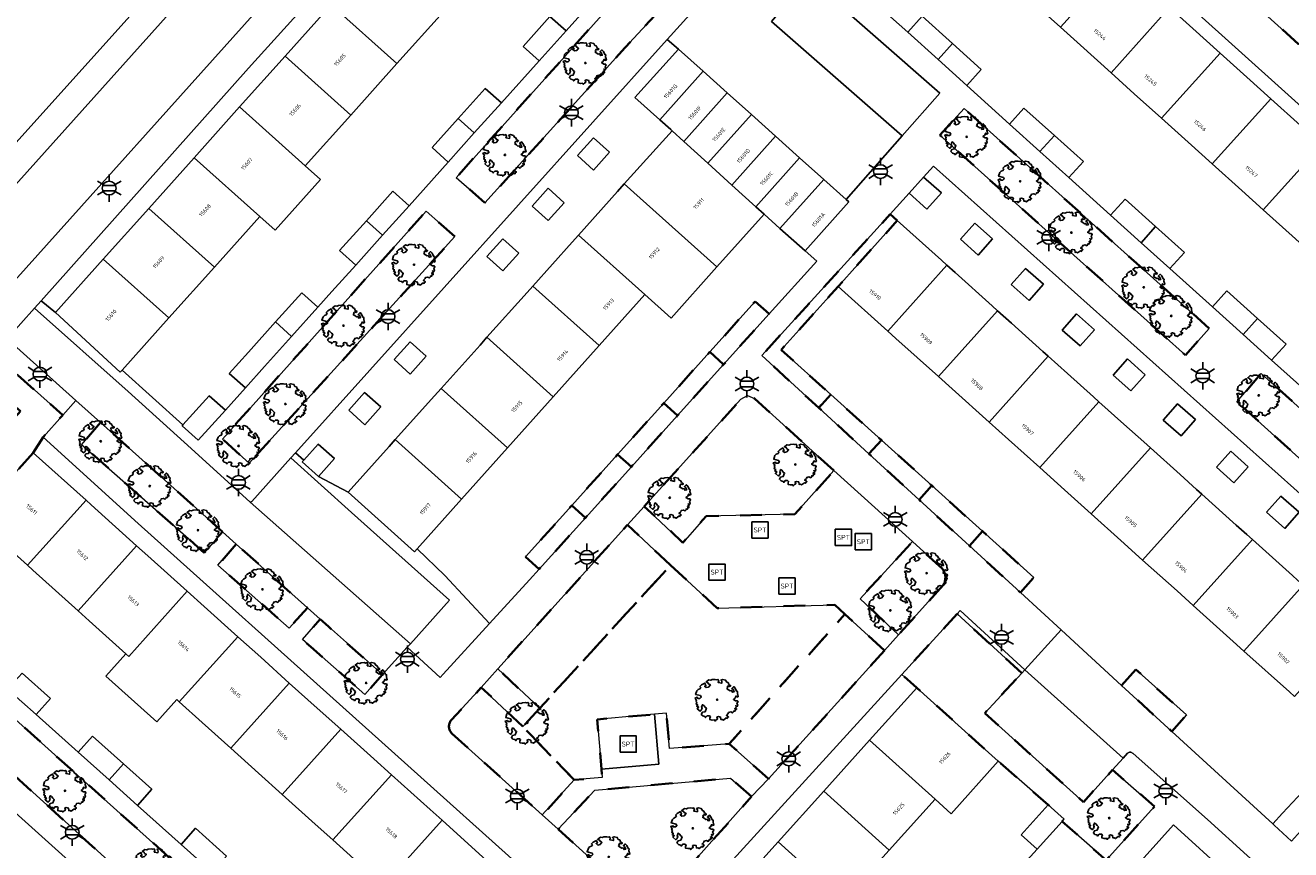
# Model space of a CAD drawing. Extents: x 105780 to 185197, y 477999 to 525027.
# Tile 242 of 562: x 107559 to 107677, y 478509 to 478586. Entities that reach past the tile are written whole.
import ezdxf
from ezdxf.enums import TextEntityAlignment as Align

# ---------------------------------------------------------------- set-up
doc = ezdxf.new("R2010")
doc.units = 0
doc.linetypes.add('XX-HIDDEN', pattern=[4, 2, -2])
for name, color, linetype, lineweight in [('B-GV-GR-BOOM-S', 252, 'Continuous', 25), ('B-GV-GR-MATERIAALGRENS-G', 252, 'XX-HIDDEN', 35), ('B-RO-IE-MEUBILAIR_WEGMEUBILAIR-S', 252, 'Continuous', 25), ('B-RO-IE-TERREINAFSCHEIDING_KUNSTMATIG_SCHUTTING-G', 252, 'IE-TERREINAFSCHEIDING-KUNSTMATIG-DICHT', 18), ('B-XX-KG-KADASTRAAL_BEBOUWING-G', 252, 'Continuous', 20), ('B1-WE-OG-BEBOUWING-T18', 7, 'Continuous', 18), ('B1-WE-OG-TERREIN_ERF-GV', 252, 'Continuous', 18), ('B1-WE-VH-VERHARDING_ASFALT-GV', 252, 'Continuous', 18), ('B1-WE-VH-VERHARDING_BETONSTRAATSTEEN-GV', 252, 'Continuous', 18), ('B1-WE-VH-VERHARDING_STRAATBAKSTEEN-GV', 252, 'Continuous', 18), ('B1-WE-VH-VERHARDING_TEGEL-GV', 252, 'Continuous', 18)]:
    doc.layers.add(name, color=color, linetype=linetype, lineweight=lineweight)
doc.styles.add('NLCS-ISO', font='NLCS-ISO.ttf')
doc.styles.add('NLCS-ISO-M200-T18', font='NLCS-ISO.ttf', dxfattribs={"height": 0.36})
doc.linetypes.add('IE-TERREINAFSCHEIDING-KUNSTMATIG-DICHT', pattern='A,8,-1,[82,NLCS.SHX,S=0.75,R=90,X=0,Y=0],-1', length=10)

# ---------------------------------------------------------------- blocks, each defined once
blk = doc.blocks.new('B-SIE-WEG_LICHTMAST-SO')
at = {"ltscale": 0.1}
for p, q in [((0, 1.27), (0, 2.53)), ((-1.1, 0.63), (-2.19, 1.27)), ((1.1, 0.63), (2.19, 1.27)), ((-1.1, -0.63), (-2.19, -1.27)), ((0, -1.27), (0, -2.53)), ((1.1, -0.63), (2.19, -1.27))]:
    blk.add_line(p, q, dxfattribs=at)
at = {"flags": 128}
for points in [[(-1.16, 0.5), (1.16, 0.5)], [(-1.16, -0.5), (1.16, -0.5)]]:
    blk.add_lwpolyline(points, dxfattribs=at)
at = {"ltscale": 0.1}
blk.add_circle((0, 0), 1.27, dxfattribs=at)
at = {"style": 'NLCS-ISO'}
blk.add_attdef('TYPE', text='', height=1.8, dxfattribs=at).set_placement((0, 2.53), align=Align.BOTTOM_CENTER)
blk = doc.blocks.new('SIE-WEG_SPEELTOESTEL-SO')
at = {"flags": 128}
blk.add_lwpolyline([(-0.75, -0.75), (0.75, -0.75), (0.75, 0.75), (-0.75, 0.75)], close=True, dxfattribs=at)
at = {"style": 'NLCS-ISO'}
blk.add_text('SPT', height=0.45, dxfattribs=at).set_placement((0, 0), align=Align.MIDDLE_CENTER)
blk = doc.blocks.new('B-SGR-BOOM_06')
at = {"linetype": 'Continuous', "flags": 128}
blk.add_lwpolyline([(1.08, 1.41), (1.01, 1.58), (0.88, 1.63), (0.78, 1.81), (0.51, 1.88), (0.34, 1.81), (0.44, 1.71), (0.43, 1.52), (0.09, 1.59), (0.14, 1.73), (0.07, 1.88), (-0.06, 1.84), (-0.19, 1.88), (-0.46, 1.86), (-0.6, 1.79), (-0.78, 1.83), (-1.02, 1.64), (-0.85, 1.56), (-0.8, 1.46), (-0.63, 1.37), (-0.8, 1.16), (-1.02, 1.11), (-1.17, 1.24), (-1.05, 1.29), (-1.15, 1.54), (-1.45, 1.37), (-1.6, 1.21), (-1.52, 1.14), (-1.6, 1.01), (-1.77, 0.94), (-1.89, 0.82), (-2, 0.49), (-1.55, 0.37), (-1.48, 0.22), (-1.6, 0.12), (-1.8, 0.12), (-1.84, 0.22), (-2.04, 0.15), (-1.9, -0.07), (-1.97, -0.15), (-1.89, -0.22), (-1.95, -0.4), (-1.81, -0.47), (-1.89, -0.62), (-1.77, -0.64), (-1.72, -0.68), (-1.85, -0.84), (-1.57, -1.07), (-1.47, -0.97), (-1.38, -0.79), (-1.45, -0.7), (-1.37, -0.47), (-1.25, -0.54), (-1.12, -0.7), (-1, -0.8), (-1.12, -1.12), (-1.37, -1.17), (-1.47, -1.36), (-1.33, -1.51), (-1.13, -1.56), (-1.11, -1.61), (-1.08, -1.66), (-0.93, -1.49), (-0.73, -1.49), (-0.63, -1.56), (-0.68, -1.71), (-0.68, -1.84), (-0.46, -1.89), (-0.24, -1.88), (-0.19, -1.98), (-0.09, -1.86), (0.04, -1.79), (-0.02, -1.6), (0.11, -1.56), (0.31, -1.61), (0.34, -1.84), (0.46, -1.83), (0.58, -1.89), (0.83, -1.69), (0.95, -1.74), (0.93, -1.66), (1.06, -1.59), (0.96, -1.49), (0.85, -1.46), (1.03, -1.29), (1.05, -1.19), (1.26, -1.14), (1.42, -1.22), (1.51, -1.12), (1.51, -1.05), (1.65, -1.05), (1.65, -0.95), (1.78, -0.91), (1.78, -0.82), (1.63, -0.82), (1.82, -0.64), (1.7, -0.57), (1.85, -0.62), (1.9, -0.5), (1.82, -0.37), (1.93, -0.18), (1.87, -0.1), (1.7, -0.1), (1.5, 0.03), (1.63, 0.12), (1.75, 0.34), (1.82, 0.24), (1.95, 0.29), (1.87, 0.57), (1.88, 0.75), (1.8, 0.79), (1.67, 1.06), (1.53, 1.21), (1.35, 1.04), (1.47, 0.97), (1.57, 0.72), (1.41, 0.69), (1.33, 0.85), (1.2, 0.82), (1.06, 0.92), (0.9, 1.01), (0.98, 1.07), (0.93, 1.17), (1.01, 1.27), (1.15, 1.22), (1.26, 1.29)], close=True, dxfattribs=at)
blk.add_circle((0, 0), 0.06)
at = {"style": 'NLCS-ISO'}
blk.add_attdef('SOORT', text='', height=0.3, dxfattribs=at).set_placement((0, -0.36), align=Align.TOP_CENTER)

msp = doc.modelspace()

# ---------------------------------------------------------------- linework, layer by layer
at = {"layer": 'B-GV-GR-MATERIAALGRENS-G', "flags": 128}
for points in [[(107662.36, 478604.46), (107658.868, 478600.581), (107681.176, 478580.522), (107684.656, 478584.389)], [(107622.582, 478591.899), (107619.755, 478594.418), (107599.344, 478571.643), (107602.019, 478569.309), (107614.981, 478583.677)], [(107669.021, 478557.703), (107646.35, 478578.04), (107644.116, 478575.575), (107666.834, 478555.22)], [(107599.226, 478566.187), (107596.584, 478568.545), (107577.728, 478547.455), (107580.194, 478545.222)], [(107640.167, 478567.672), (107639.515, 478568.258), (107627.632, 478555.179), (107632.899, 478550.352), (107634.015, 478551.578), (107629.426, 478555.712), (107634.692, 478561.576)], [(107628.31, 478559.04), (107627.027, 478560.199), (107622.815, 478555.514), (107624.1, 478554.369)], [(107560.221, 478546.196), (107561.141, 478547.635), (107562.946, 478549.671), (107556.519, 478555.392), (107554.99, 478553.644), (107554.938, 478553.586), (107559.033, 478550.025), (107544.36, 478533.627), (107540.295, 478537.171), (107538.59, 478535.268), (107545.046, 478529.521), (107548.156, 478532.995), (107549.488, 478534.483), (107554.8, 478540.169)], [(107624.1, 478554.369), (107622.815, 478555.514), (107618.555, 478550.775), (107619.826, 478549.627)], [(107697.521, 478532.231), (107673.848, 478553.536), (107671.594, 478550.906), (107695.21, 478529.549)], [(107619.826, 478549.627), (107618.555, 478550.775), (107614.296, 478546.038), (107615.567, 478544.901)], [(107634.295, 478544.535), (107626.954, 478551.217), (107626.306, 478551.487), (107625.693, 478551.138), (107616.764, 478541.232), (107620.338, 478537.869), (107622.484, 478540.325), (107630.692, 478540.494)], [(107634.015, 478551.578), (107632.899, 478550.352), (107637.542, 478546.097), (107638.696, 478547.362)], [(107566.46, 478548.983), (107564.698, 478546.937), (107575.123, 478537.77), (107576.044, 478536.93), (107577.735, 478538.877), (107576.801, 478539.714)], [(107638.696, 478547.362), (107637.542, 478546.097), (107642.19, 478541.838), (107643.377, 478543.145)], [(107615.567, 478544.901), (107614.296, 478546.038), (107610.045, 478541.31), (107611.313, 478540.181)], [(107643.377, 478543.145), (107642.19, 478541.838), (107646.842, 478537.575), (107648.058, 478538.928)], [(107611.313, 478540.181), (107610.045, 478541.31), (107605.766, 478536.55), (107607.02, 478535.418)], [(107619.188, 478535.789), (107615.207, 478539.52), (107603.198, 478526.198), (107607.082, 478522.549)], [(107648.058, 478538.928), (107646.842, 478537.575), (107651.561, 478533.25), (107652.813, 478534.644)], [(107579.001, 478537.742), (107577.3, 478535.785), (107583.898, 478529.974), (107585.596, 478531.832)], [(107635.317, 478531.254), (107634.376, 478532.118), (107623.514, 478531.816), (107619.188, 478535.789), (107607.082, 478522.549), (107605.528, 478520.861), (107610.28, 478515.92), (107612.858, 478516.135), (107612.794, 478516.899), (107612.409, 478521.522), (107617.697, 478521.99), (107618.81, 478522.088), (107619.092, 478518.816), (107624.62, 478519.267)], [(107587.531, 478530.109), (107586.774, 478530.783), (107585.124, 478528.909), (107585.902, 478528.225), (107590.907, 478523.825), (107592.525, 478525.664)], [(107638.979, 478527.889), (107635.317, 478531.254), (107624.62, 478519.267), (107628.257, 478516.012)], [(107651.686, 478525.808), (107645.707, 478531.292), (107640.592, 478525.684), (107641.978, 478524.435), (107648.031, 478518.979), (107649.517, 478517.64), (107654.122, 478513.615), (107655.604, 478512.281), (107655.419, 478512.076), (107659.493, 478508.479), (107663.964, 478513.462), (107660.082, 478516.85), (107657.403, 478513.857), (107648.262, 478522.105)], [(107572.809, 478508.754), (107555.534, 478524.236), (107549.123, 478530.072), (107546.53, 478527.138), (107570.149, 478505.748)], [(107662.249, 478526.143), (107660.925, 478524.669), (107665.57, 478520.412), (107666.93, 478521.926)]]:
    msp.add_lwpolyline(points, close=True, dxfattribs=at)
for points in [[(107644.325, 478535.469), (107641.573, 478537.97), (107636.728, 478532.684), (107640.29, 478529.356), (107644.424, 478533.942)], [(107605.528, 478520.861), (107601.677, 478524.476), (107598.889, 478521.45)], [(107598.962, 478520.221), (107607.323, 478512.679), (107610.28, 478515.92), (107605.528, 478520.861)], [(107626.69, 478514.371), (107624.732, 478516.089), (107612.169, 478514.958), (107608.805, 478511.348), (107616.573, 478504.334)], [(107617.86, 478504.448), (107626.69, 478514.371)]]:
    msp.add_lwpolyline(points, dxfattribs=at)
for points in [[(107644.424, 478533.942, 0.3175975), (107644.325, 478535.469)], [(107598.889, 478521.45, 0.3865311), (107598.962, 478520.221)]]:
    msp.add_lwpolyline(points, format="xyb", dxfattribs=at)
at = {"layer": 'B-RO-IE-TERREINAFSCHEIDING_KUNSTMATIG_SCHUTTING-G', "flags": 128}
msp.add_lwpolyline([(107645.707, 478531.292), (107651.686, 478525.808), (107651.97, 478526.118), (107645.991, 478531.602)], close=True, dxfattribs=at)
at = {"layer": 'B-XX-KG-KADASTRAAL_BEBOUWING-G', "flags": 128}
for points in [[(107660.689, 478591.597), (107657.577, 478594.401), (107655.935, 478595.88), (107650.509, 478589.857), (107652.151, 478588.378), (107655.264, 478585.573)], [(107592.066, 478592.408), (107587.795, 478587.642), (107593.867, 478582.201), (107598.138, 478586.967)], [(107665.37, 478587.38), (107662.551, 478589.92), (107660.689, 478591.597), (107655.264, 478585.573), (107657.125, 478583.897), (107659.944, 478581.357)], [(107611.966, 478587.955), (107610.477, 478589.292), (107608.027, 478586.563), (107609.517, 478585.228)], [(107587.795, 478587.642), (107583.524, 478582.875), (107589.596, 478577.434), (107593.867, 478582.201)], [(107670.051, 478583.164), (107667.525, 478585.439), (107665.37, 478587.38), (107659.944, 478581.357), (107662.099, 478579.416), (107664.624, 478577.14)], [(107609.517, 478585.228), (107608.027, 478586.563), (107605.543, 478583.797), (107607.032, 478582.46)], [(107641.131, 478585.114), (107643.948, 478582.572), (107645.286, 478584.058), (107642.47, 478586.599)], [(107622.198, 478581.487), (107619.911, 478583.536), (107615.899, 478579.058), (107618.186, 478577.009)], [(107645.286, 478584.058), (107643.948, 478582.572), (107646.6, 478580.18), (107647.939, 478581.665)], [(107583.524, 478582.875), (107579.32, 478578.184), (107585.392, 478572.743), (107589.596, 478577.434)], [(107674.732, 478578.947), (107672.5, 478580.957), (107670.051, 478583.164), (107664.624, 478577.14), (107667.073, 478574.934), (107669.305, 478572.923)], [(107624.432, 478579.485), (107622.198, 478581.487), (107618.186, 478577.009), (107619.204, 478576.097), (107619.325, 478575.989), (107620.413, 478575)], [(107603.541, 478578.573), (107602.052, 478579.91), (107599.542, 478577.115), (107601.033, 478575.779)], [(107626.667, 478577.484), (107624.432, 478579.485), (107620.413, 478575), (107622.632, 478572.982)], [(107679.45, 478574.695), (107677.474, 478576.476), (107674.732, 478578.947), (107669.305, 478572.923), (107672.047, 478570.453), (107674.023, 478568.672)], [(107585.392, 478572.743), (107579.32, 478578.184), (107575.115, 478573.491), (107581.187, 478568.05), (107582.602, 478566.782), (107586.807, 478571.475)], [(107628.9, 478575.482), (107626.667, 478577.484), (107622.632, 478572.982), (107624.851, 478570.964)], [(107650.557, 478576.586), (107653.373, 478574.062), (107654.711, 478575.547), (107651.893, 478578.074)], [(107601.033, 478575.779), (107599.542, 478577.115), (107597.125, 478574.423), (107598.614, 478573.086)], [(107612.068, 478572.347), (107613.546, 478573.992), (107612.056, 478575.33), (107610.578, 478573.685)], [(107624.851, 478570.964), (107622.632, 478572.982), (107620.413, 478575), (107619.325, 478575.989), (107614.912, 478571.063), (107623.484, 478563.384), (107627.856, 478568.264), (107627.082, 478568.959)], [(107631.135, 478573.481), (107628.9, 478575.482), (107624.851, 478570.964), (107627.082, 478568.959)], [(107654.711, 478575.547), (107653.373, 478574.062), (107656.051, 478571.66), (107657.387, 478573.148)], [(107684.167, 478570.445), (107682.447, 478571.995), (107679.45, 478574.695), (107674.023, 478568.672), (107677.021, 478565.972), (107678.741, 478564.422)], [(107575.115, 478573.491), (107570.911, 478568.799), (107576.983, 478563.359), (107581.187, 478568.05)], [(107633.369, 478571.479), (107631.135, 478573.481), (107627.082, 478568.959), (107627.856, 478568.264), (107629.315, 478566.956)], [(107642.597, 478571.698), (107641.265, 478570.206), (107642.913, 478568.734), (107644.245, 478570.226)], [(107594.99, 478569.051), (107593.501, 478570.388), (107591.056, 478567.665), (107592.546, 478566.33)], [(107607.874, 478567.679), (107609.352, 478569.324), (107607.862, 478570.662), (107606.384, 478569.017)], [(107614.912, 478571.063), (107614.284, 478570.361), (107610.674, 478566.332), (107616.811, 478560.834), (107619.245, 478558.653), (107623.484, 478563.384)], [(107635.445, 478569.619), (107633.369, 478571.479), (107629.315, 478566.956), (107631.639, 478564.874), (107635.692, 478569.398)], [(107659.904, 478568.171), (107662.734, 478565.629), (107664.073, 478567.115), (107661.242, 478569.658)], [(107570.911, 478568.799), (107566.707, 478564.108), (107572.779, 478558.667), (107576.983, 478563.359)], [(107592.546, 478566.33), (107591.056, 478567.665), (107588.566, 478564.893), (107590.055, 478563.556)], [(107644.764, 478563.544), (107644.258, 478563.997), (107640.167, 478567.672), (107634.692, 478561.576), (107639.288, 478557.448)], [(107646.014, 478565.952), (107647.662, 478564.48), (107648.994, 478565.972), (107647.346, 478567.444)], [(107664.073, 478567.115), (107662.734, 478565.629), (107665.393, 478563.24), (107666.731, 478564.726)], [(107603.68, 478563.01), (107605.158, 478564.655), (107603.668, 478565.993), (107602.19, 478564.348)], [(107610.674, 478566.332), (107610.096, 478565.687), (107606.436, 478561.601), (107612.573, 478556.103), (107616.811, 478560.834)], [(107566.707, 478564.108), (107562.277, 478559.164), (107568.274, 478553.64), (107568.441, 478553.826), (107572.779, 478558.667)], [(107649.452, 478559.334), (107648.942, 478559.792), (107645.519, 478562.865), (107644.764, 478563.544), (107639.288, 478557.448), (107640.044, 478556.769), (107643.975, 478553.238)], [(107650.71, 478561.76), (107652.358, 478560.288), (107653.69, 478561.78), (107652.042, 478563.252)], [(107586.558, 478559.662), (107585.069, 478560.999), (107582.638, 478558.291), (107584.128, 478556.956)], [(107606.436, 478561.601), (107605.909, 478561.013), (107602.197, 478556.871), (107608.334, 478551.373), (107612.573, 478556.103)], [(107669.325, 478559.693), (107672.169, 478557.128), (107673.507, 478558.614), (107670.665, 478561.177)], [(107654.138, 478555.125), (107653.651, 478555.562), (107650.722, 478558.193), (107649.452, 478559.334), (107643.975, 478553.238), (107645.247, 478552.096), (107648.662, 478549.028)], [(107655.432, 478557.545), (107657.08, 478556.073), (107658.412, 478557.565), (107656.764, 478559.037)], [(107673.507, 478558.614), (107672.169, 478557.128), (107674.805, 478554.751), (107676.145, 478556.235)], [(107584.128, 478556.956), (107582.638, 478558.291), (107580.135, 478555.504), (107578.362, 478553.529), (107579.851, 478552.192), (107581.624, 478554.167)], [(107595.112, 478553.472), (107596.59, 478555.117), (107595.1, 478556.455), (107593.622, 478554.81)], [(107602.197, 478556.871), (107601.561, 478556.16), (107597.959, 478552.14), (107604.096, 478546.642), (107608.334, 478551.373)], [(107658.826, 478550.915), (107658.327, 478551.363), (107655.925, 478553.52), (107654.138, 478555.125), (107648.662, 478549.028), (107650.45, 478547.423), (107653.35, 478544.819)], [(107660.129, 478553.369), (107661.776, 478551.911), (107663.102, 478553.409), (107661.455, 478554.867)], [(107590.898, 478548.781), (107592.376, 478550.426), (107590.886, 478551.764), (107589.408, 478550.119)], [(107597.959, 478552.14), (107597.353, 478551.464), (107593.721, 478547.409), (107599.858, 478541.911), (107604.096, 478546.642)], [(107578, 478550.132), (107576.511, 478551.469), (107574.078, 478548.761), (107574.003, 478548.677), (107575.492, 478547.34)], [(107663.588, 478546.638), (107662.977, 478547.186), (107661.128, 478548.847), (107658.826, 478550.915), (107653.35, 478544.819), (107655.652, 478542.751), (107658.111, 478540.542)], [(107664.784, 478549.198), (107666.435, 478547.759), (107667.749, 478549.266), (107666.098, 478550.705)], [(107585.273, 478545.516), (107585.12, 478545.346), (107586.61, 478544.008), (107588.088, 478545.653), (107586.598, 478546.991)], [(107593.721, 478547.409), (107593.146, 478546.767), (107589.349, 478542.529), (107595.486, 478537.031), (107595.734, 478537.307), (107599.858, 478541.911)], [(107565.106, 478541.803), (107560.221, 478546.196), (107554.8, 478540.169), (107559.685, 478535.776)], [(107668.349, 478542.362), (107667.864, 478542.797), (107666.331, 478544.174), (107663.588, 478546.638), (107658.111, 478540.542), (107660.855, 478538.078), (107662.873, 478536.266)], [(107669.701, 478544.842), (107671.297, 478543.411), (107672.632, 478544.9), (107671.036, 478546.331)], [(107673.036, 478538.152), (107672.497, 478538.636), (107671.534, 478539.501), (107668.349, 478542.362), (107662.873, 478536.266), (107666.058, 478533.405), (107667.56, 478532.056)], [(107569.79, 478537.59), (107565.595, 478541.363), (107565.106, 478541.803), (107559.685, 478535.776), (107560.174, 478535.336), (107564.369, 478531.563)], [(107674.337, 478540.684), (107676.021, 478539.194), (107677.346, 478540.692), (107675.662, 478542.182)], [(107574.474, 478533.377), (107570.82, 478536.663), (107569.79, 478537.59), (107564.369, 478531.563), (107565.4, 478530.636), (107568.797, 478527.581), (107569.054, 478527.35)], [(107677.723, 478533.942), (107677.199, 478534.413), (107676.737, 478534.828), (107673.036, 478538.152), (107667.56, 478532.056), (107671.261, 478528.732), (107672.248, 478527.846)], [(107579.158, 478529.164), (107576.045, 478531.964), (107574.474, 478533.377), (107569.054, 478527.35), (107568.797, 478527.581), (107566.941, 478525.517), (107571.642, 478521.288), (107573.499, 478523.352), (107573.738, 478523.137)], [(107682.41, 478529.733), (107681.939, 478530.156), (107677.723, 478533.942), (107672.248, 478527.846), (107676.464, 478524.059), (107676.934, 478523.636)], [(107583.917, 478524.884), (107581.271, 478527.264), (107579.158, 478529.164), (107573.738, 478523.137), (107575.85, 478521.237), (107578.496, 478518.857)], [(107559.189, 478525.803), (107557.853, 478524.318), (107560.48, 478521.968), (107561.812, 478523.456)], [(107588.675, 478520.604), (107586.496, 478522.564), (107583.917, 478524.884), (107578.496, 478518.857), (107581.075, 478516.537), (107583.255, 478514.577)], [(107648.031, 478518.979), (107641.978, 478524.435), (107637.607, 478519.586), (107643.66, 478514.13), (107645.146, 478512.791), (107649.517, 478517.64)], [(107593.36, 478516.391), (107591.721, 478517.865), (107588.675, 478520.604), (107583.255, 478514.577), (107586.301, 478511.838), (107587.939, 478510.365)], [(107564.38, 478518.479), (107567.243, 478515.916), (107568.579, 478517.401), (107565.712, 478519.967)], [(107637.607, 478519.586), (107633.37, 478514.885), (107639.423, 478509.429), (107643.66, 478514.13)], [(107568.579, 478517.401), (107567.243, 478515.916), (107569.872, 478513.564), (107571.204, 478515.052)], [(107598.044, 478512.179), (107596.947, 478513.165), (107593.36, 478516.391), (107587.939, 478510.365), (107591.526, 478507.138), (107592.622, 478506.152)], [(107633.37, 478514.885), (107629.133, 478510.185), (107635.187, 478504.728), (107639.423, 478509.429)], [(107655.419, 478512.076), (107655.604, 478512.281), (107654.122, 478513.615), (107651.62, 478510.836), (107653.102, 478509.502)], [(107602.728, 478507.966), (107602.172, 478508.466), (107598.044, 478512.179), (107592.622, 478506.152), (107596.751, 478502.439), (107597.307, 478501.939)], [(107573.906, 478509.955), (107576.782, 478507.381), (107578.118, 478508.866), (107575.238, 478511.443)], [(107629.133, 478510.185), (107624.896, 478505.484), (107630.925, 478500), (107635.187, 478504.728)]]:
    msp.add_lwpolyline(points, close=True, dxfattribs=at)
at = {"layer": 'B1-WE-OG-TERREIN_ERF-GV', "flags": 128}
for points in [[(107575.014, 478593.133), (107562.586, 478604.395), (107557.098, 478609.367), (107549.225, 478600.613), (107537.217, 478587.095), (107516.241, 478563.617), (107516.93, 478563), (107525.347, 478555.456), (107531.89, 478549.476), (107534.114, 478547.684)], [(107579.32, 478578.184), (107583.524, 478582.875), (107587.795, 478587.642), (107592.066, 478592.408), (107596.27, 478597.1), (107600.474, 478601.792), (107604.852, 478606.677), (107603.65, 478607.753), (107603.636, 478607.738), (107580.143, 478581.765), (107560.957, 478560.252), (107562.277, 478559.164), (107566.707, 478564.108), (107570.911, 478568.799), (107575.115, 478573.491)], [(107605.909, 478561.013), (107606.436, 478561.601), (107610.096, 478565.687), (107610.674, 478566.332), (107614.284, 478570.361), (107614.912, 478571.063), (107619.325, 478575.989), (107619.204, 478576.097), (107618.186, 478577.009), (107615.899, 478579.058), (107619.911, 478583.536), (107618.883, 478584.44), (107584.476, 478546.185), (107585.273, 478545.516), (107586.598, 478546.991), (107588.088, 478545.653), (107586.61, 478544.008), (107589.349, 478542.529), (107593.146, 478546.767), (107593.721, 478547.409), (107597.353, 478551.464), (107597.959, 478552.14), (107601.561, 478556.16), (107602.197, 478556.871)], [(107612.068, 478572.347), (107610.578, 478573.685), (107612.056, 478575.33), (107613.546, 478573.992)], [(107607.874, 478567.679), (107606.384, 478569.017), (107607.862, 478570.662), (107609.352, 478569.324)], [(107618.555, 478550.775), (107622.815, 478555.514), (107627.027, 478560.199), (107628.31, 478559.04), (107632.713, 478563.926), (107631.639, 478564.874), (107629.315, 478566.956), (107627.856, 478568.264), (107623.484, 478563.384), (107619.245, 478558.653), (107616.811, 478560.834), (107612.573, 478556.103), (107608.334, 478551.373), (107604.096, 478546.642), (107599.858, 478541.911), (107595.734, 478537.307), (107598.303, 478534.84), (107602.438, 478530.392), (107606.129, 478534.429), (107607.02, 478535.418), (107605.766, 478536.55), (107610.045, 478541.31), (107614.296, 478546.038)], [(107646.014, 478565.952), (107647.346, 478567.444), (107648.994, 478565.972), (107647.662, 478564.48)], [(107603.68, 478563.01), (107602.19, 478564.348), (107603.668, 478565.993), (107605.158, 478564.655)], [(107650.71, 478561.76), (107652.042, 478563.252), (107653.69, 478561.78), (107652.358, 478560.288)], [(107655.432, 478557.545), (107656.764, 478559.037), (107658.412, 478557.565), (107657.08, 478556.073)], [(107595.112, 478553.472), (107593.622, 478554.81), (107595.1, 478556.455), (107596.59, 478555.117)], [(107660.129, 478553.369), (107661.455, 478554.867), (107663.102, 478553.409), (107661.776, 478551.911)], [(107590.898, 478548.781), (107589.408, 478550.119), (107590.886, 478551.764), (107592.376, 478550.426)], [(107664.784, 478549.198), (107666.098, 478550.705), (107667.749, 478549.266), (107666.435, 478547.759)], [(107595.734, 478537.307), (107595.486, 478537.031), (107589.349, 478542.529), (107586.61, 478544.008), (107585.12, 478545.346), (107585.273, 478545.516), (107584.476, 478546.185), (107584.055, 478545.712), (107589.675, 478540.673), (107598.731, 478532.552), (107595.114, 478528.521), (107594.829, 478528.213), (107597.87, 478525.396), (107598.155, 478525.704), (107602.438, 478530.392), (107598.303, 478534.84)], [(107669.701, 478544.842), (107671.036, 478546.331), (107672.632, 478544.9), (107671.297, 478543.411)], [(107674.337, 478540.684), (107675.662, 478542.182), (107677.346, 478540.692), (107676.021, 478539.194)], [(107680.263, 478514.268), (107679.197, 478515.223), (107690.981, 478527.791), (107692.231, 478529.19), (107691.351, 478529.973), (107687.291, 478525.349), (107681.815, 478519.253), (107675.806, 478512.844), (107674.919, 478511.844), (107675.051, 478511.722), (107676.65, 478510.255)], [(107629.133, 478510.185), (107633.37, 478514.885), (107637.607, 478519.586), (107641.978, 478524.435), (107640.592, 478525.684), (107615.757, 478498.452), (107612.111, 478501.749), (107611.085, 478500.612), (107613.365, 478498.556), (107615.593, 478496.548), (107616.282, 478495.927), (107620.659, 478500.783), (107624.896, 478505.484)], [(107670.884, 478507.082), (107665.723, 478511.758), (107664.638, 478510.551), (107624.862, 478466.283), (107625.638, 478465.58), (107642.551, 478450.254), (107675.144, 478486.223), (107682.692, 478494.724), (107683.509, 478495.645)]]:
    msp.add_lwpolyline(points, close=True, dxfattribs=at)
for points in [[(107665.37, 478587.38), (107667.525, 478585.439), (107670.051, 478583.164), (107672.5, 478580.957), (107674.732, 478578.947), (107677.474, 478576.476), (107679.45, 478574.695), (107682.447, 478571.995), (107684.167, 478570.445), (107687.422, 478567.514), (107688.923, 478566.162), (107692.396, 478563.032), (107693.603, 478561.944), (107697.37, 478558.551), (107698.284, 478557.727), (107702.344, 478554.069), (107702.964, 478553.51), (107707.318, 478549.588), (107707.645, 478549.293), (107712.441, 478544.973), (107713.442, 478546.084), (107684.924, 478571.591), (107645.716, 478606.873)], [(107637.146, 478588.695), (107641.131, 478585.114), (107642.47, 478586.599), (107645.286, 478584.058), (107647.939, 478581.665), (107646.6, 478580.18), (107650.557, 478576.586), (107651.893, 478578.074), (107654.711, 478575.547), (107657.387, 478573.148), (107656.051, 478571.66), (107659.904, 478568.171), (107661.242, 478569.658), (107664.073, 478567.115), (107666.731, 478564.726), (107665.393, 478563.24), (107669.325, 478559.693), (107670.665, 478561.177), (107673.507, 478558.614), (107676.145, 478556.235), (107674.805, 478554.751), (107678.829, 478551.154)], [(107677.021, 478565.972), (107674.023, 478568.672), (107672.047, 478570.453), (107669.305, 478572.923), (107667.073, 478574.934), (107664.624, 478577.14), (107662.099, 478579.416), (107659.944, 478581.357), (107657.125, 478583.897), (107655.264, 478585.573), (107652.151, 478588.378)], [(107598.138, 478586.967), (107593.867, 478582.201), (107589.596, 478577.434), (107585.392, 478572.743), (107586.807, 478571.475), (107582.602, 478566.782), (107581.187, 478568.05), (107576.983, 478563.359), (107572.779, 478558.667), (107568.441, 478553.826), (107574.078, 478548.761), (107576.511, 478551.469), (107578, 478550.132), (107579.851, 478552.192), (107578.362, 478553.529), (107580.135, 478555.504), (107582.638, 478558.291), (107585.069, 478560.999), (107586.558, 478559.662), (107587.861, 478561.113), (107590.055, 478563.556), (107588.566, 478564.893), (107591.056, 478567.665), (107593.501, 478570.388), (107594.99, 478569.051), (107598.614, 478573.086), (107597.125, 478574.423), (107599.542, 478577.115), (107602.052, 478579.91), (107603.541, 478578.573), (107607.032, 478582.46), (107605.543, 478583.797), (107608.027, 478586.563)], [(107691.351, 478529.973), (107643.508, 478572.718), (107642.597, 478571.698), (107644.245, 478570.226), (107642.913, 478568.734), (107641.265, 478570.206), (107639.515, 478568.258), (107640.167, 478567.672), (107644.258, 478563.997), (107644.764, 478563.544), (107645.519, 478562.865), (107648.942, 478559.792), (107649.452, 478559.334), (107650.722, 478558.193), (107653.651, 478555.562), (107654.138, 478555.125), (107655.925, 478553.52), (107658.327, 478551.363), (107658.826, 478550.915), (107661.128, 478548.847), (107662.977, 478547.186), (107663.588, 478546.638), (107666.331, 478544.174), (107667.864, 478542.797), (107668.349, 478542.362), (107671.534, 478539.501), (107672.497, 478538.636), (107673.036, 478538.152), (107676.737, 478534.828)], [(107676.934, 478523.636), (107676.464, 478524.059), (107672.248, 478527.846), (107671.261, 478528.732), (107667.56, 478532.056), (107666.058, 478533.405), (107662.873, 478536.266), (107660.855, 478538.078), (107658.111, 478540.542), (107655.652, 478542.751), (107653.35, 478544.819), (107650.45, 478547.423), (107648.662, 478549.028), (107645.247, 478552.096), (107643.975, 478553.238), (107640.044, 478556.769), (107639.288, 478557.448), (107634.692, 478561.576), (107629.426, 478555.712), (107634.015, 478551.578), (107638.696, 478547.362), (107643.377, 478543.145), (107648.058, 478538.928), (107652.813, 478534.644), (107651.561, 478533.25), (107655.335, 478529.792), (107655.351, 478529.777), (107660.925, 478524.669), (107662.249, 478526.143), (107666.93, 478521.926), (107665.57, 478520.412), (107674.919, 478511.844), (107675.806, 478512.844), (107681.815, 478519.253)], [(107610.199, 478503.49), (107569.927, 478539.651), (107561.141, 478547.635), (107560.221, 478546.196), (107565.106, 478541.803), (107565.595, 478541.363), (107569.79, 478537.59), (107570.82, 478536.663), (107574.474, 478533.377), (107576.045, 478531.964), (107579.158, 478529.164), (107581.271, 478527.264), (107583.917, 478524.884), (107586.496, 478522.564), (107588.675, 478520.604), (107591.721, 478517.865), (107593.36, 478516.391), (107596.947, 478513.165), (107598.044, 478512.179), (107602.172, 478508.466)], [(107591.526, 478507.138), (107587.939, 478510.365), (107586.301, 478511.838), (107583.255, 478514.577), (107581.075, 478516.537), (107578.496, 478518.857), (107575.85, 478521.237), (107573.738, 478523.137), (107573.499, 478523.352), (107571.642, 478521.288), (107566.941, 478525.517), (107568.797, 478527.581), (107565.4, 478530.636), (107564.369, 478531.563), (107560.174, 478535.336), (107559.685, 478535.776), (107554.8, 478540.169)], [(107585.33, 478488.829), (107542.815, 478527.029)], [(107559.189, 478525.803), (107561.812, 478523.456), (107560.48, 478521.968), (107564.38, 478518.479), (107565.712, 478519.967), (107568.579, 478517.401), (107571.204, 478515.052), (107569.872, 478513.564), (107573.906, 478509.955), (107575.238, 478511.443), (107578.118, 478508.866)], [(107649.487, 478505.486), (107653.102, 478509.502), (107651.62, 478510.836), (107654.122, 478513.615), (107649.517, 478517.64), (107645.146, 478512.791), (107643.66, 478514.13), (107639.423, 478509.429)]]:
    msp.add_lwpolyline(points, dxfattribs=at)
at = {"layer": 'B1-WE-VH-VERHARDING_ASFALT-GV', "flags": 128}
msp.add_lwpolyline([(107578.156, 478592.849), (107534.677, 478544.363), (107534.416, 478544.206), (107531.281, 478540.568), (107535.617, 478536.662), (107552.765, 478555.688), (107555.117, 478558.311), (107558.501, 478562.091), (107603.208, 478611.982)], dxfattribs=at)
at = {"layer": 'B1-WE-VH-VERHARDING_BETONSTRAATSTEEN-GV', "flags": 128}
for points in [[(107628.526, 478586.08), (107631.94, 478590.127), (107632.826, 478591.155), (107614.703, 478607.233), (107612.387, 478609.288), (107608.267, 478612.944), (107605.596, 478609.933), (107611.482, 478604.739), (107624.807, 478592.712), (107625.08, 478592.358), (107625.225, 478592.059), (107625.3, 478591.704), (107625.177, 478591.401), (107618.883, 478584.44), (107619.911, 478583.536), (107622.198, 478581.487), (107624.432, 478579.485), (107626.667, 478577.484), (107628.9, 478575.482), (107631.135, 478573.481), (107633.369, 478571.479), (107635.445, 478569.619), (107640.613, 478575.507)], [(107631.94, 478590.127), (107628.526, 478586.08), (107640.613, 478575.507), (107644.094, 478579.474)], [(107560.341, 478559.562), (107557.815, 478556.732), (107564.169, 478551.036), (107566.46, 478548.983), (107576.801, 478539.714), (107577.735, 478538.877), (107579.001, 478537.742), (107585.596, 478531.832), (107586.774, 478530.783), (107587.531, 478530.109), (107592.525, 478525.664), (107594.829, 478528.213), (107595.114, 478528.521), (107580.308, 478541.616), (107574.833, 478546.579), (107569.018, 478551.851)], [(107584.055, 478545.712), (107580.456, 478541.675), (107580.308, 478541.616), (107595.114, 478528.521), (107598.731, 478532.552), (107589.675, 478540.673)], [(107651.97, 478526.118), (107651.686, 478525.808), (107648.262, 478522.105), (107657.403, 478513.857), (107660.082, 478516.85), (107661.058, 478517.94)]]:
    msp.add_lwpolyline(points, close=True, dxfattribs=at)
msp.add_lwpolyline([(107676.65, 478510.255), (107675.051, 478511.722), (107674.919, 478511.844), (107665.57, 478520.412), (107660.925, 478524.669), (107655.351, 478529.777), (107655.335, 478529.792), (107651.97, 478526.118), (107661.058, 478517.94), (107661.456, 478518.384), (107661.647, 478518.491), (107661.783, 478518.484), (107661.989, 478518.361), (107668.867, 478512.252), (107672.55, 478508.938), (107684.259, 478498.402)], dxfattribs=at)
at = {"layer": 'B1-WE-VH-VERHARDING_STRAATBAKSTEEN-GV', "flags": 128}
for points in [[(107631.94, 478590.127), (107644.094, 478579.474), (107640.613, 478575.507), (107635.445, 478569.619), (107635.692, 478569.398), (107631.639, 478564.874), (107632.713, 478563.926), (107628.31, 478559.04), (107624.1, 478554.369), (107619.826, 478549.627), (107615.567, 478544.901), (107611.313, 478540.181), (107607.02, 478535.418), (107606.129, 478534.429), (107602.438, 478530.392), (107598.155, 478525.704), (107597.87, 478525.396), (107594.829, 478528.213), (107592.525, 478525.664), (107590.907, 478523.825), (107585.902, 478528.225), (107585.124, 478528.909), (107586.774, 478530.783), (107585.596, 478531.832), (107583.898, 478529.974), (107577.3, 478535.785), (107579.001, 478537.742), (107577.735, 478538.877), (107576.044, 478536.93), (107575.123, 478537.77), (107564.698, 478546.937), (107566.46, 478548.983), (107564.169, 478551.036), (107562.946, 478549.671), (107561.141, 478547.635), (107569.927, 478539.651), (107610.199, 478503.49)], [(107674.805, 478554.751), (107672.169, 478557.128), (107669.325, 478559.693), (107665.393, 478563.24), (107662.734, 478565.629), (107659.904, 478568.171), (107656.051, 478571.66), (107653.373, 478574.062), (107650.557, 478576.586), (107646.6, 478580.18), (107643.948, 478582.572), (107641.131, 478585.114), (107637.146, 478588.695)], [(107615.757, 478498.452), (107640.592, 478525.684), (107645.707, 478531.292), (107645.991, 478531.602), (107651.97, 478526.118), (107655.335, 478529.792), (107651.561, 478533.25), (107646.842, 478537.575), (107642.19, 478541.838), (107637.542, 478546.097), (107632.899, 478550.352), (107627.632, 478555.179), (107639.515, 478568.258), (107641.265, 478570.206), (107642.597, 478571.698), (107643.508, 478572.718), (107691.351, 478529.973)], [(107678.829, 478551.154), (107674.805, 478554.751)], [(107598.889, 478521.45), (107601.677, 478524.476), (107603.198, 478526.198), (107615.207, 478539.52), (107616.764, 478541.232), (107625.693, 478551.138), (107626.306, 478551.487), (107626.954, 478551.217), (107634.295, 478544.535)], [(107634.295, 478544.535), (107641.573, 478537.97), (107644.325, 478535.469)], [(107644.424, 478533.942), (107640.29, 478529.356), (107638.979, 478527.889), (107628.257, 478516.012), (107626.69, 478514.371), (107617.86, 478504.448)], [(107542.815, 478527.029), (107585.33, 478488.829), (107619.279, 478458.497), (107621.286, 478460.733), (107616.571, 478465.018)], [(107576.782, 478507.381), (107573.906, 478509.955), (107569.872, 478513.564), (107567.243, 478515.916), (107564.38, 478518.479), (107560.48, 478521.968), (107557.853, 478524.318)], [(107616.573, 478504.334), (107608.805, 478511.348), (107607.323, 478512.679), (107598.962, 478520.221)]]:
    msp.add_lwpolyline(points, dxfattribs=at)
for points in [[(107666.834, 478555.22), (107644.116, 478575.575), (107646.35, 478578.04), (107669.021, 478557.703)], [(107673.848, 478553.536), (107697.521, 478532.231), (107695.21, 478529.549), (107671.594, 478550.906)], [(107555.534, 478524.236), (107572.809, 478508.754), (107570.149, 478505.748), (107546.53, 478527.138), (107549.123, 478530.072)]]:
    msp.add_lwpolyline(points, close=True, dxfattribs=at)
at = {"layer": 'B1-WE-VH-VERHARDING_STRAATBAKSTEEN-GV'}
for points in [[(107644.325, 478535.469, -0.3175975), (107644.424, 478533.942)], [(107598.962, 478520.221, -0.3865311), (107598.889, 478521.45)]]:
    msp.add_lwpolyline(points, format="xyb", dxfattribs=at)
at = {"layer": 'B1-WE-VH-VERHARDING_TEGEL-GV', "flags": 128}
for points in [[(107658.868, 478600.581), (107657.901, 478601.45), (107643.376, 478614.51), (107625.295, 478630.769), (107622.346, 478633.472), (107618.187, 478628.839), (107618.126, 478628.697), (107617.967, 478628.228), (107617.994, 478628.015), (107618.157, 478627.764), (107619.99, 478626.157), (107621.943, 478628.389), (107628.499, 478622.456), (107628.507, 478622.448), (107645.716, 478606.873), (107684.924, 478571.591), (107713.442, 478546.084), (107717.858, 478542.135), (107720.649, 478545.028), (107699.617, 478563.94), (107698.613, 478564.842), (107681.92, 478579.853), (107681.176, 478580.522)], [(107603.65, 478607.753), (107604.279, 478608.448), (107605.596, 478609.933), (107608.267, 478612.944), (107619.99, 478626.157), (107618.157, 478627.764), (107617.994, 478628.015), (107617.967, 478628.228), (107618.126, 478628.697), (107603.208, 478611.982), (107558.501, 478562.091), (107555.117, 478558.311), (107555.453, 478558.391), (107555.842, 478558.349), (107556.146, 478558.205), (107556.448, 478557.957), (107557.815, 478556.732), (107560.341, 478559.562), (107560.957, 478560.252), (107580.143, 478581.765), (107603.636, 478607.738)], [(107516.93, 478563), (107515.184, 478561.055), (107525.934, 478551.392), (107533.694, 478544.483), (107534.169, 478544.23), (107534.416, 478544.206), (107534.677, 478544.363), (107578.156, 478592.849), (107578.043, 478593.506), (107577.939, 478593.741), (107564.109, 478606.142), (107562.586, 478604.395), (107575.014, 478593.133), (107534.114, 478547.684), (107531.89, 478549.476), (107525.347, 478555.456)], [(107622.582, 478591.899), (107614.981, 478583.677), (107602.019, 478569.309), (107599.344, 478571.643), (107619.755, 478594.418)], [(107599.226, 478566.187), (107580.194, 478545.222), (107577.728, 478547.455), (107596.584, 478568.545)], [(107615.207, 478539.52), (107619.188, 478535.789), (107623.514, 478531.816), (107634.376, 478532.118), (107635.317, 478531.254), (107638.979, 478527.889), (107640.29, 478529.356), (107636.728, 478532.684), (107641.573, 478537.97), (107634.295, 478544.535), (107630.692, 478540.494), (107622.484, 478540.325), (107620.338, 478537.869), (107616.764, 478541.232)], [(107603.198, 478526.198), (107601.677, 478524.476), (107605.528, 478520.861), (107607.082, 478522.549)], [(107624.62, 478519.267), (107619.092, 478518.816), (107618.81, 478522.088), (107617.697, 478521.99), (107618.095, 478517.368), (107612.794, 478516.899), (107612.858, 478516.135), (107610.28, 478515.92), (107607.323, 478512.679), (107608.805, 478511.348), (107612.169, 478514.958), (107624.732, 478516.089), (107626.69, 478514.371), (107628.257, 478516.012)], [(107617.697, 478521.99), (107612.409, 478521.522), (107612.794, 478516.899), (107618.095, 478517.368)]]:
    msp.add_lwpolyline(points, close=True, dxfattribs=at)
for points in [[(107611.966, 478587.955), (107609.517, 478585.228), (107607.032, 478582.46), (107603.541, 478578.573), (107601.033, 478575.779), (107598.614, 478573.086), (107594.99, 478569.051), (107592.546, 478566.33), (107590.055, 478563.556), (107587.861, 478561.113), (107586.558, 478559.662), (107584.128, 478556.956), (107581.624, 478554.167), (107579.851, 478552.192), (107578, 478550.132), (107575.492, 478547.34), (107574.003, 478548.677), (107574.078, 478548.761), (107568.441, 478553.826), (107568.274, 478553.64), (107562.277, 478559.164), (107560.957, 478560.252), (107560.341, 478559.562), (107569.018, 478551.851), (107574.833, 478546.579), (107580.308, 478541.616), (107580.456, 478541.675), (107584.055, 478545.712), (107584.476, 478546.185), (107618.883, 478584.44), (107625.177, 478591.401)], [(107556.519, 478555.392), (107562.946, 478549.671), (107564.169, 478551.036), (107557.815, 478556.732)], [(107672.55, 478508.938), (107668.867, 478512.252), (107661.989, 478518.361), (107661.783, 478518.484), (107661.647, 478518.491), (107661.456, 478518.384), (107661.058, 478517.94), (107660.082, 478516.85), (107663.964, 478513.462), (107659.493, 478508.479), (107655.419, 478512.076), (107653.102, 478509.502), (107649.487, 478505.486)], [(107624.862, 478466.283), (107664.638, 478510.551), (107665.723, 478511.758), (107670.884, 478507.082)]]:
    msp.add_lwpolyline(points, dxfattribs=at)

# ---------------------------------------------------------------- block references
at = {"layer": 'B-GV-GR-BOOM-S', "linetype": 'Continuous', "lineweight": 0}
for p in [(107611.308, 478582.256), (107646.597, 478575.424), (107603.867, 478573.751), (107651.541, 478571.304), (107656.279, 478566.566), (107595.456, 478563.593), (107662.971, 478561.496), (107588.929, 478557.956), (107665.519, 478558.85), (107673.615, 478551.497), (107583.558, 478550.703), (107566.467, 478547.254), (107579.219, 478546.821), (107630.74, 478545.105), (107571.003, 478543.107), (107619.117, 478542.024), (107575.475, 478539.024), (107642.888, 478535.046), (107581.432, 478533.561), (107639.529, 478531.599), (107591.029, 478524.896), (107623.505, 478523.344), (107605.939, 478521.204), (107563.162, 478514.915), (107659.781, 478512.386), (107621.253, 478511.449), (107613.474, 478508.784), (107571.327, 478507.657)]:
    msp.add_blockref('B-SGR-BOOM_06', p, dxfattribs=at)
at = {"layer": 'B-RO-IE-MEUBILAIR_WEGMEUBILAIR-S', "xscale": 0.5, "yscale": 0.5, "zscale": 0.5}
for p in [(107610.013, 478577.659), (107638.617, 478572.208), (107567.248, 478570.684), (107654.178, 478566.118), (107593.05, 478558.786), (107560.839, 478553.469), (107668.433, 478553.31), (107626.257, 478552.554), (107579.212, 478543.442), (107639.977, 478540.025), (107611.436, 478536.519), (107649.821, 478529.105), (107594.848, 478527.093), (107630.13, 478517.868), (107605.012, 478514.424), (107665.002, 478514.888), (107563.834, 478511.074)]:
    msp.add_blockref('B-SIE-WEG_LICHTMAST-SO', p, dxfattribs=at)
at = {"layer": 'B-RO-IE-MEUBILAIR_WEGMEUBILAIR-S'}
for p in [(107627.471, 478539.045), (107635.186, 478538.357), (107637.021, 478537.956), (107623.484, 478535.145), (107629.966, 478533.854), (107615.263, 478519.232)]:
    msp.add_blockref('SIE-WEG_SPEELTOESTEL-SO', p, dxfattribs=at)

# ---------------------------------------------------------------- texts
at = {"layer": 'B1-WE-OG-BEBOUWING-T18', "style": 'NLCS-ISO-M200-T18'}
for s, rotation, p in [('15244', 319, (107658.907, 478584.885)), ('15605', 48.1, (107588.595, 478582.54)), ('15245', 319.5, (107663.596, 478580.668)), ('15601G', 48.1, (107619.19, 478579.628)), ('15606', 48.1, (107584.449, 478577.914)), ('15601F', 48.1, (107621.437, 478577.641)), ('15601E', 48.1, (107623.665, 478575.633)), ('15246', 317.3, (107668.186, 478576.476)), ('15601D', 48.1, (107625.925, 478573.661)), ('15607', 48.1, (107579.977, 478572.923)), ('15247', 317.8, (107672.934, 478572.208)), ('15601C', 48.1, (107628.088, 478571.58)), ('15601B', 48.1, (107630.398, 478569.662)), ('15608', 48.1, (107576.12, 478568.619)), ('15911', 48.2, (107621.794, 478569.244)), ('15601A', 48.1, (107632.867, 478567.743)), ('15912', 48.2, (107617.683, 478564.654)), ('15609', 48.1, (107571.816, 478563.815)), ('15910', 321.3, (107638.116, 478560.822)), ('15913', 48.2, (107613.445, 478559.923)), ('15610', 48.1, (107567.418, 478558.908)), ('15909', 317.1, (107642.843, 478556.736)), ('15914', 48.2, (107609.207, 478555.192)), ('15908', 316.7, (107647.533, 478552.512)), ('15915', 48.2, (107604.968, 478550.461)), ('15907', 317.1, (107652.222, 478548.348)), ('15916', 48.2, (107600.753, 478545.756)), ('15906', 317.6, (107657.017, 478544.065)), ('15611', 318, (107560.076, 478540.947)), ('15917', 48.2, (107596.492, 478540.999)), ('15905', 318.6, (107661.765, 478539.821)), ('15612', 318, (107564.76, 478536.734)), ('15904', 316.4, (107666.431, 478535.625)), ('15613', 318, (107569.48, 478532.488)), ('15903', 316.5, (107671.176, 478531.386)), ('15614', 318, (107574.132, 478528.304)), ('15902', 316, (107675.897, 478527.191)), ('15615', 318, (107578.911, 478524.007)), ('15616', 318, (107583.256, 478520.098)), ('15626', 48, (107644.558, 478517.964)), ('15617', 318, (107588.736, 478515.17)), ('15625', 48, (107640.297, 478513.237)), ('15618', 318, (107593.364, 478511.007))]:
    msp.add_text(s, height=0.36, rotation=rotation, dxfattribs=at).set_placement(p, align=Align.MIDDLE)

doc.saveas('drawing.dxf')
